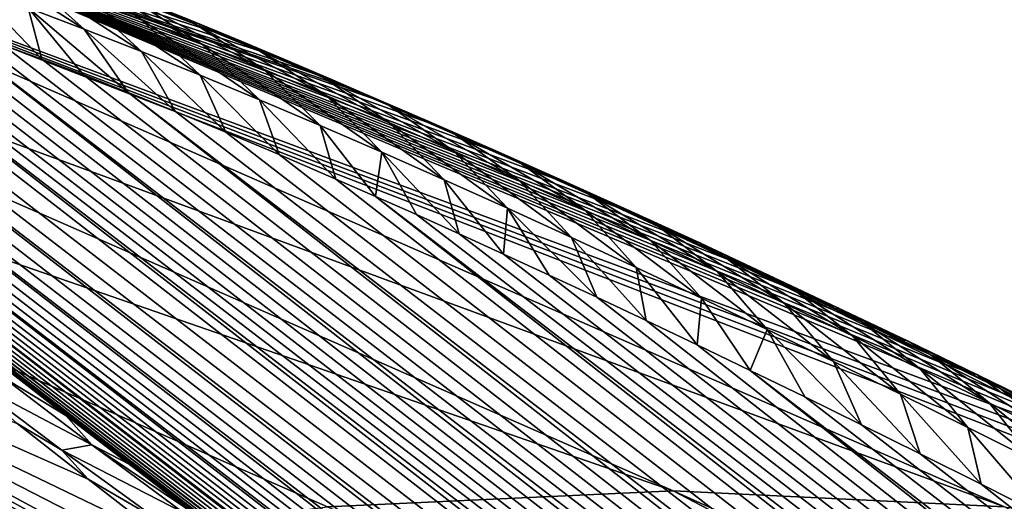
# Model space of a CAD drawing. Header units: metres. Extents: x -82 to 82, y -464 to 32.
# Tile 378 of 409: x 55.4 to 58.64, y -10.08 to -8.5. Entities that reach past the tile are written whole.
import ezdxf

# ---------------------------------------------------------------- set-up
doc = ezdxf.new("R2010")
doc.units = ezdxf.units.M
doc.layers.add('solid_K244121000C07', color=7, linetype='CONTINUOUS')

msp = doc.modelspace()

# ---------------------------------------------------------------- linework, layer by layer
at = {"layer": 'solid_K244121000C07'}
for points in [[(51.516048, -7.959805, 58.886024), (57.548874, -10.05042, 62.168114), (52.653362, -7.903631, 57.693344)], [(58.639946, -10.102683, 60.926472), (53.739307, -7.959805, 56.453724), (52.653362, -7.903631, 57.693344)], [(57.548874, -10.05042, 62.168114), (58.639946, -10.102683, 60.926472), (52.653362, -7.903631, 57.693344)], [(51.516048, -7.959805, 58.886024), (56.410027, -10.102682, 63.366062), (57.548874, -10.05042, 62.168114)], [(51.516048, -7.959805, 58.886024), (55.22226, -10.254774, 64.504471), (56.410027, -10.102682, 63.366062)], [(59.025337, -9.924497, 58.809292), (54.766922, -8.127963, 55.175121), (53.739307, -7.959805, 56.453724)], [(59.233784, -10.0307, 59.082188), (59.025337, -9.924497, 58.809292), (53.739307, -7.959805, 56.453724)], [(59.447601, -10.140692, 59.35947), (59.233784, -10.0307, 59.082188), (53.739307, -7.959805, 56.453724)], [(59.667274, -10.254752, 59.641407), (59.447601, -10.140692, 59.35947), (53.739307, -7.959805, 56.453724)], [(58.639946, -10.102683, 60.926472), (59.667274, -10.254752, 59.641407), (53.739307, -7.959805, 56.453724)], [(55.956547, -8.498446, 54.270325), (55.837166, -8.450044, 54.063099), (54.766922, -8.127963, 55.175121)], [(56.106541, -8.560308, 54.525787), (55.956547, -8.498446, 54.270325), (54.766922, -8.127963, 55.175121)], [(56.263733, -8.626292, 54.787598), (56.106541, -8.560308, 54.525787), (54.766922, -8.127963, 55.175121)], [(56.428295, -8.696541, 55.055847), (56.263733, -8.626292, 54.787598), (54.766922, -8.127963, 55.175121)], [(56.523739, -8.737819, 55.209446), (56.428295, -8.696541, 55.055847), (54.766922, -8.127963, 55.175121)], [(56.599434, -8.770826, 55.330235), (56.523739, -8.737819, 55.209446), (54.766922, -8.127963, 55.175121)], [(56.77779, -8.849478, 55.611065), (56.599434, -8.770826, 55.330235), (54.766922, -8.127963, 55.175121)], [(56.9641, -8.932871, 55.898689), (56.77779, -8.849478, 55.611065), (54.766922, -8.127963, 55.175121)], [(57.158886, -9.021304, 56.193356), (56.9641, -8.932871, 55.898689), (54.766922, -8.127963, 55.175121)], [(57.361172, -9.114491, 56.494629), (57.158886, -9.021304, 56.193356), (54.766922, -8.127963, 55.175121)], [(57.571411, -9.212709, 56.802769), (57.361172, -9.114491, 56.494629), (54.766922, -8.127963, 55.175121)], [(57.734818, -9.289945, 57.038639), (57.571411, -9.212709, 56.802769), (54.766922, -8.127963, 55.175121)], [(57.90353, -9.370454, 57.278801), (57.734818, -9.289945, 57.038639), (54.766922, -8.127963, 55.175121)], [(58.077686, -9.454344, 57.523319), (57.90353, -9.370454, 57.278801), (54.766922, -8.127963, 55.175121)], [(58.256519, -9.541356, 57.771816), (58.077686, -9.454344, 57.523319), (54.766922, -8.127963, 55.175121)], [(58.440285, -9.631646, 58.024429), (58.256519, -9.541356, 57.771816), (54.766922, -8.127963, 55.175121)], [(58.629398, -9.725443, 58.281395), (58.440285, -9.631646, 58.024429), (54.766922, -8.127963, 55.175121)], [(58.824276, -9.82298, 58.542938), (58.629398, -9.725443, 58.281395), (54.766922, -8.127963, 55.175121)], [(59.025337, -9.924497, 58.809292), (58.824276, -9.82298, 58.542938), (54.766922, -8.127963, 55.175121)], [(55.607861, -8.527923, 52.243687), (55.215256, -8.276773, 52.075649), (55.404087, -8.345583, 52.407173)], [(55.607861, -8.527923, 52.243687), (55.423584, -8.458224, 51.917015), (55.215256, -8.276773, 52.075649)], [(64.834976, -25.119036, 80.176231), (43.5858, -8.330283, 60.123425), (43.312481, -8.345377, 60.099106)], [(64.834976, -25.119036, 80.176231), (43.883732, -8.323991, 60.163883), (43.5858, -8.330283, 60.123425)], [(65.316963, -24.712254, 79.868271), (44.20718, -8.327457, 60.221996), (43.883732, -8.323991, 60.163883)], [(64.834976, -25.119036, 80.176231), (65.316963, -24.712254, 79.868271), (43.883732, -8.323991, 60.163883)], [(65.316963, -24.712254, 79.868271), (44.55732, -8.341947, 60.299618), (44.20718, -8.327457, 60.221996)], [(76.403168, -25.493837, 67.28595), (54.213032, -8.344975, 48.179417), (54.261967, -8.330118, 48.449093)], [(76.13765, -25.119228, 67.810715), (54.261967, -8.330118, 48.449093), (54.329098, -8.323992, 48.741829)], [(76.13765, -25.119228, 67.810715), (76.403168, -25.493837, 67.28595), (54.261967, -8.330118, 48.449093)], [(76.13765, -25.119228, 67.810715), (54.329098, -8.323992, 48.741829), (54.416019, -8.327523, 49.058521)], [(76.13765, -25.119228, 67.810715), (54.416019, -8.327523, 49.058521), (54.524895, -8.342188, 49.400177)], [(64.336166, -25.493633, 80.487686), (43.062752, -8.368033, 60.089104), (42.834633, -8.396905, 60.091354)], [(64.834976, -25.119036, 80.176231), (43.312481, -8.345377, 60.099106), (43.062752, -8.368033, 60.089104)], [(64.336166, -25.493633, 80.487686), (64.834976, -25.119036, 80.176231), (43.062752, -8.368033, 60.089104)], [(65.316963, -24.712254, 79.868271), (44.742947, -8.353851, 60.346474), (44.55732, -8.341947, 60.299618)], [(65.316963, -24.712254, 79.868271), (44.935673, -8.368929, 60.398834), (44.742947, -8.353851, 60.346474)], [(65.781586, -24.273102, 79.563919), (45.135643, -8.387292, 60.456886), (44.935673, -8.368929, 60.398834)], [(65.316963, -24.712254, 79.868271), (65.781586, -24.273102, 79.563919), (44.935673, -8.368929, 60.398834)], [(76.403168, -25.493837, 67.28595), (54.162025, -8.396267, 47.703808), (54.180485, -8.367474, 47.931709)], [(76.403168, -25.493837, 67.28595), (54.180485, -8.367474, 47.931709), (54.213032, -8.344975, 48.179417)], [(76.13765, -25.119228, 67.810715), (54.524895, -8.342188, 49.400177), (54.588276, -8.354165, 49.580791)], [(75.8741, -24.712416, 68.31842), (54.588276, -8.354165, 49.580791), (54.657726, -8.369275, 49.767952)], [(75.8741, -24.712416, 68.31842), (76.13765, -25.119228, 67.810715), (54.588276, -8.354165, 49.580791)], [(75.8741, -24.712416, 68.31842), (54.657726, -8.369275, 49.767952), (54.733471, -8.387655, 49.961803)], [(55.796638, -8.601862, 52.566948), (55.404087, -8.345583, 52.407173), (55.597214, -8.418663, 52.734798)], [(55.796638, -8.601862, 52.566948), (55.607861, -8.527923, 52.243687), (55.404087, -8.345583, 52.407173)], [(55.994621, -8.576246, 53.379421), (55.564163, -8.35088, 53.22451), (55.768242, -8.430354, 53.549126)], [(55.994621, -8.576246, 53.379421), (55.794182, -8.495652, 53.058804), (55.564163, -8.35088, 53.22451)], [(64.336166, -25.493633, 80.487686), (42.834633, -8.396905, 60.091354), (42.626247, -8.431354, 60.104568)], [(65.781586, -24.273102, 79.563919), (45.34341, -8.409449, 60.521267), (45.135643, -8.387292, 60.456886)], [(76.670586, -25.836376, 66.744553), (54.15625, -8.430672, 47.49427), (54.162025, -8.396267, 47.703808)], [(76.403168, -25.493837, 67.28595), (76.670586, -25.836376, 66.744553), (54.162025, -8.396267, 47.703808)], [(75.8741, -24.712416, 68.31842), (54.733471, -8.387655, 49.961803), (54.816219, -8.409836, 50.162846)], [(55.244278, -8.39312, 51.586735), (55.468334, -8.627207, 51.525017), (55.339363, -8.579744, 51.278206)], [(55.423584, -8.458224, 51.917015), (55.468334, -8.627207, 51.525017), (55.244278, -8.39312, 51.586735)], [(64.336166, -25.493633, 80.487686), (42.626247, -8.431354, 60.104568), (42.435463, -8.470701, 60.12746)], [(65.781586, -24.273102, 79.563919), (45.558769, -8.435196, 60.591793), (45.34341, -8.409449, 60.521267)], [(65.781586, -24.273102, 79.563919), (45.781994, -8.464779, 60.668797), (45.558769, -8.435196, 60.591793)], [(76.670586, -25.836376, 66.744553), (54.161705, -8.469954, 47.301548), (54.15625, -8.430672, 47.49427)], [(75.8741, -24.712416, 68.31842), (54.816219, -8.409836, 50.162846), (54.905777, -8.435617, 50.370888)], [(55.989452, -8.679687, 52.887005), (55.597214, -8.418663, 52.734798), (55.794182, -8.495652, 53.058804)], [(55.989452, -8.679687, 52.887005), (55.796638, -8.601862, 52.566948), (55.597214, -8.418663, 52.734798)], [(55.975384, -8.513256, 53.87022), (55.721897, -8.404067, 53.859856), (55.837166, -8.450044, 54.063099)], [(55.975384, -8.513256, 53.87022), (55.768242, -8.430354, 53.549126), (55.721897, -8.404067, 53.859856)], [(56.198257, -8.660231, 53.696838), (55.768242, -8.430354, 53.549126), (55.975384, -8.513256, 53.87022)], [(56.198257, -8.660231, 53.696838), (55.994621, -8.576246, 53.379421), (55.768242, -8.430354, 53.549126)], [(65.781586, -24.273102, 79.563919), (46.013653, -8.498717, 60.752934), (45.781994, -8.464779, 60.668797)], [(75.8741, -24.712416, 68.31842), (54.905777, -8.435617, 50.370888), (55.002487, -8.465236, 50.586178)], [(75.8741, -24.712416, 68.31842), (55.002487, -8.465236, 50.586178), (55.107048, -8.499205, 50.809231)], [(55.423584, -8.458224, 51.917015), (55.75219, -8.736552, 52.043327), (55.605705, -8.679299, 51.779881)], [(55.607861, -8.527923, 52.243687), (55.75219, -8.736552, 52.043327), (55.423584, -8.458224, 51.917015)], [(55.423584, -8.458224, 51.917015), (55.605705, -8.679299, 51.779881), (55.468334, -8.627207, 51.525017)], [(55.975384, -8.513256, 53.87022), (55.837166, -8.450044, 54.063099), (55.956547, -8.498446, 54.270325)], [(64.336166, -25.493633, 80.487686), (42.435463, -8.470701, 60.12746), (42.25959, -8.514233, 60.158707)], [(65.781586, -24.273102, 79.563919), (46.253456, -8.536733, 60.843929), (46.013653, -8.498717, 60.752934)], [(76.670586, -25.836376, 66.744553), (54.176975, -8.513537, 47.12299), (54.161705, -8.469954, 47.301548)], [(75.612587, -24.273232, 68.808502), (55.107048, -8.499205, 50.809231), (55.219166, -8.53725, 51.039783)], [(75.612587, -24.273232, 68.808502), (75.8741, -24.712416, 68.31842), (55.107048, -8.499205, 50.809231)], [(56.185909, -8.761093, 53.204033), (55.794182, -8.495652, 53.058804), (55.994621, -8.576246, 53.379421)], [(56.185909, -8.761093, 53.204033), (55.989452, -8.679687, 52.887005), (55.794182, -8.495652, 53.058804)], [(56.185333, -8.59937, 54.188015), (55.956547, -8.498446, 54.270325), (56.106541, -8.560308, 54.525787)], [(56.185333, -8.59937, 54.188015), (55.975384, -8.513256, 53.87022), (55.956547, -8.498446, 54.270325)], [(63.82093, -25.836189, 80.802544), (42.25959, -8.514233, 60.158707), (42.097073, -8.561757, 60.197723)], [(63.82093, -25.836189, 80.802544), (64.336166, -25.493633, 80.487686), (42.25959, -8.514233, 60.158707)], [(76.670586, -25.836376, 66.744553), (54.201305, -8.561231, 46.956917), (54.176975, -8.513537, 47.12299)], [(55.607861, -8.527923, 52.243687), (55.908466, -8.799475, 52.315853), (55.75219, -8.736552, 52.043327)], [(55.796638, -8.601862, 52.566948), (55.908466, -8.799475, 52.315853), (55.607861, -8.527923, 52.243687)], [(56.404827, -8.747392, 54.011234), (55.975384, -8.513256, 53.87022), (56.185333, -8.59937, 54.188015)], [(56.404827, -8.747392, 54.011234), (56.198257, -8.660231, 53.696838), (55.975384, -8.513256, 53.87022)], [(63.82093, -25.836189, 80.802544), (42.097073, -8.561757, 60.197723), (41.946445, -8.613113, 60.24403)], [(66.22818, -23.80135, 79.263321), (46.501831, -8.579205, 60.942272), (46.253456, -8.536733, 60.843929)], [(65.781586, -24.273102, 79.563919), (66.22818, -23.80135, 79.263321), (46.253456, -8.536733, 60.843929)], [(76.939804, -26.146843, 66.186874), (54.234051, -8.612849, 46.801826), (54.201305, -8.561231, 46.956917)], [(76.670586, -25.836376, 66.744553), (76.939804, -26.146843, 66.186874), (54.201305, -8.561231, 46.956917)], [(75.612587, -24.273232, 68.808502), (55.219166, -8.53725, 51.039783), (55.339363, -8.579744, 51.278206)], [(56.397839, -8.688482, 54.50272), (56.106541, -8.560308, 54.525787), (56.263733, -8.626292, 54.787598)], [(56.397839, -8.688482, 54.50272), (56.185333, -8.59937, 54.188015), (56.106541, -8.560308, 54.525787)], [(66.22818, -23.80135, 79.263321), (46.759361, -8.626662, 61.048622), (46.501831, -8.579205, 60.942272)], [(75.612587, -24.273232, 68.808502), (55.339363, -8.579744, 51.278206), (55.468334, -8.627207, 51.525017)], [(56.385727, -8.845868, 53.518177), (55.994621, -8.576246, 53.379421), (56.198257, -8.660231, 53.696838)], [(56.385727, -8.845868, 53.518177), (56.185909, -8.761093, 53.204033), (55.994621, -8.576246, 53.379421)], [(63.82093, -25.836189, 80.802544), (41.946445, -8.613113, 60.24403), (41.805573, -8.668403, 60.29744)], [(66.22818, -23.80135, 79.263321), (47.025688, -8.67877, 61.162643), (46.759361, -8.626662, 61.048622)], [(76.939804, -26.146843, 66.186874), (54.27462, -8.668216, 46.656181), (54.234051, -8.612849, 46.801826)], [(75.612587, -24.273232, 68.808502), (55.468334, -8.627207, 51.525017), (55.605705, -8.679299, 51.779881)], [(55.796638, -8.601862, 52.566948), (56.07412, -8.867698, 52.597095), (55.908466, -8.799475, 52.315853)], [(55.989452, -8.679687, 52.887005), (56.07412, -8.867698, 52.597095), (55.796638, -8.601862, 52.566948)], [(56.614071, -8.837518, 54.322788), (56.185333, -8.59937, 54.188015), (56.397839, -8.688482, 54.50272)], [(56.614071, -8.837518, 54.322788), (56.404827, -8.747392, 54.011234), (56.185333, -8.59937, 54.188015)], [(56.612698, -8.780416, 54.814518), (56.263733, -8.626292, 54.787598), (56.428295, -8.696541, 55.055847)], [(56.612698, -8.780416, 54.814518), (56.397839, -8.688482, 54.50272), (56.263733, -8.626292, 54.787598)], [(56.588634, -8.933799, 53.829582), (56.198257, -8.660231, 53.696838), (56.404827, -8.747392, 54.011234)], [(56.588634, -8.933799, 53.829582), (56.385727, -8.845868, 53.518177), (56.198257, -8.660231, 53.696838)], [(63.82093, -25.836189, 80.802544), (41.805573, -8.668403, 60.29744), (41.67342, -8.727686, 60.35788)], [(66.22818, -23.80135, 79.263321), (47.301388, -8.736048, 61.284985), (47.025688, -8.67877, 61.162643)], [(76.939804, -26.146843, 66.186874), (54.323071, -8.727634, 46.518772), (54.27462, -8.668216, 46.656181)], [(75.612587, -24.273232, 68.808502), (55.605705, -8.679299, 51.779881), (55.75219, -8.736552, 52.043327)], [(55.989452, -8.679687, 52.887005), (56.250057, -8.94191, 52.88773), (56.07412, -8.867698, 52.597095)], [(56.185909, -8.761093, 53.204033), (56.250057, -8.94191, 52.88773), (55.989452, -8.679687, 52.887005)], [(56.825775, -8.930435, 54.631653), (56.397839, -8.688482, 54.50272), (56.612698, -8.780416, 54.814518)], [(56.825775, -8.930435, 54.631653), (56.614071, -8.837518, 54.322788), (56.397839, -8.688482, 54.50272)], [(56.612698, -8.780416, 54.814518), (56.428295, -8.696541, 55.055847), (56.523739, -8.737819, 55.209446)], [(63.82093, -25.836189, 80.802544), (41.67342, -8.727686, 60.35788), (41.549168, -8.791111, 60.425411)], [(66.22818, -23.80135, 79.263321), (47.587025, -8.798993, 61.416267), (47.301388, -8.736048, 61.284985)], [(76.939804, -26.146843, 66.186874), (54.379456, -8.791318, 46.388668), (54.323071, -8.727634, 46.518772)], [(75.353203, -23.801449, 69.280289), (55.75219, -8.736552, 52.043327), (55.908466, -8.799475, 52.315853)], [(75.353203, -23.801449, 69.280289), (75.612587, -24.273232, 68.808502), (55.75219, -8.736552, 52.043327)], [(56.794353, -9.024678, 54.138386), (56.404827, -8.747392, 54.011234), (56.614071, -8.837518, 54.322788)], [(56.794353, -9.024678, 54.138386), (56.588634, -8.933799, 53.829582), (56.404827, -8.747392, 54.011234)], [(56.743259, -8.832385, 55.51746), (56.523739, -8.737819, 55.209446), (56.599434, -8.770826, 55.330235)], [(56.829754, -8.87504, 55.12355), (56.523739, -8.737819, 55.209446), (56.743259, -8.832385, 55.51746)], [(56.829754, -8.87504, 55.12355), (56.612698, -8.780416, 54.814518), (56.523739, -8.737819, 55.209446)], [(63.289597, -26.146694, 81.120674), (41.549168, -8.791111, 60.425411), (41.431942, -8.859061, 60.500416)], [(63.289597, -26.146694, 81.120674), (63.82093, -25.836189, 80.802544), (41.549168, -8.791111, 60.425411)], [(76.939804, -26.146843, 66.186874), (54.443916, -8.859536, 46.264736), (54.379456, -8.791318, 46.388668)], [(56.185909, -8.761093, 53.204033), (56.436882, -9.022566, 53.188206), (56.250057, -8.94191, 52.88773)], [(56.385727, -8.845868, 53.518177), (56.436882, -9.022566, 53.188206), (56.185909, -8.761093, 53.204033)], [(56.743259, -8.832385, 55.51746), (56.599434, -8.770826, 55.330235), (56.77779, -8.849478, 55.611065)], [(57.039776, -9.026014, 54.937946), (56.612698, -8.780416, 54.814518), (56.829754, -8.87504, 55.12355)], [(57.039776, -9.026014, 54.937946), (56.825775, -8.930435, 54.631653), (56.612698, -8.780416, 54.814518)], [(66.656013, -23.296719, 78.966629), (47.882198, -8.867239, 61.556122), (47.587025, -8.798993, 61.416267)], [(66.22818, -23.80135, 79.263321), (66.656013, -23.296719, 78.966629), (47.587025, -8.798993, 61.416267)], [(75.353203, -23.801449, 69.280289), (55.908466, -8.799475, 52.315853), (56.07412, -8.867698, 52.597095)], [(56.385727, -8.845868, 53.518177), (56.567196, -9.079665, 53.393742), (56.436882, -9.022566, 53.188206)], [(56.588634, -8.933799, 53.829582), (56.567196, -9.079665, 53.393742), (56.385727, -8.845868, 53.518177)], [(57.002663, -9.11833, 54.44471), (56.614071, -8.837518, 54.322788), (56.825775, -8.930435, 54.631653)], [(57.002663, -9.11833, 54.44471), (56.794353, -9.024678, 54.138386), (56.614071, -8.837518, 54.322788)], [(56.964039, -8.929166, 55.821747), (56.743259, -8.832385, 55.51746), (56.77779, -8.849478, 55.611065)], [(57.048851, -8.972228, 55.429958), (56.743259, -8.832385, 55.51746), (56.964039, -8.929166, 55.821747)], [(57.048851, -8.972228, 55.429958), (56.829754, -8.87504, 55.12355), (56.743259, -8.832385, 55.51746)], [(56.964039, -8.929166, 55.821747), (56.77779, -8.849478, 55.611065), (56.9641, -8.932871, 55.898689)], [(63.289597, -26.146694, 81.120674), (41.431942, -8.859061, 60.500416), (41.320946, -8.932129, 60.583572)], [(66.656013, -23.296719, 78.966629), (48.187656, -8.941479, 61.705379), (47.882198, -8.867239, 61.556122)], [(77.210693, -26.425142, 65.61322), (54.51704, -8.932835, 46.146378), (54.443916, -8.859536, 46.264736)], [(76.939804, -26.146843, 66.186874), (77.210693, -26.425142, 65.61322), (54.443916, -8.859536, 46.264736)], [(75.353203, -23.801449, 69.280289), (56.07412, -8.867698, 52.597095), (56.250057, -8.94191, 52.88773)], [(57.255913, -9.124127, 55.241791), (56.829754, -8.87504, 55.12355), (57.048851, -8.972228, 55.429958)], [(57.255913, -9.124127, 55.241791), (57.039776, -9.026014, 54.937946), (56.829754, -8.87504, 55.12355)], [(63.289597, -26.146694, 81.120674), (41.320946, -8.932129, 60.583572), (41.215778, -9.01079, 60.675488)], [(66.656013, -23.296719, 78.966629), (48.503895, -9.022168, 61.864613), (48.187656, -8.941479, 61.705379)], [(77.210693, -26.425142, 65.61322), (54.599453, -9.011741, 46.033154), (54.51704, -8.932835, 46.146378)], [(75.353203, -23.801449, 69.280289), (56.250057, -8.94191, 52.88773), (56.436882, -9.022566, 53.188206)], [(56.588634, -8.933799, 53.829582), (56.702488, -9.139715, 53.603729), (56.567196, -9.079665, 53.393742)], [(56.588634, -8.933799, 53.829582), (56.843124, -9.203009, 53.818439), (56.702488, -9.139715, 53.603729)], [(56.794353, -9.024678, 54.138386), (56.843124, -9.203009, 53.818439), (56.588634, -8.933799, 53.829582)], [(57.21339, -9.214625, 54.748661), (56.825775, -8.930435, 54.631653), (57.039776, -9.026014, 54.937946)], [(57.21339, -9.214625, 54.748661), (57.002663, -9.11833, 54.44471), (56.825775, -8.930435, 54.631653)], [(57.186504, -9.02828, 56.123535), (56.964039, -8.929166, 55.821747), (56.9641, -8.932871, 55.898689)], [(57.269836, -9.071849, 55.733875), (56.964039, -8.929166, 55.821747), (57.186504, -9.02828, 56.123535)], [(57.269836, -9.071849, 55.733875), (57.048851, -8.972228, 55.429958), (56.964039, -8.929166, 55.821747)], [(57.186504, -9.02828, 56.123535), (56.9641, -8.932871, 55.898689), (57.158886, -9.021304, 56.193356)], [(57.47403, -9.224647, 55.543304), (57.048851, -8.972228, 55.429958), (57.269836, -9.071849, 55.733875)], [(57.47403, -9.224647, 55.543304), (57.255913, -9.124127, 55.241791), (57.048851, -8.972228, 55.429958)], [(63.289597, -26.146694, 81.120674), (41.215778, -9.01079, 60.675488), (41.116058, -9.095607, 60.776924)], [(77.210693, -26.425142, 65.61322), (54.692047, -9.09697, 45.924561), (54.599453, -9.011741, 46.033154)], [(66.656013, -23.296719, 78.966629), (48.720448, -9.079293, 61.976044), (48.503895, -9.022168, 61.864613)], [(75.353203, -23.801449, 69.280289), (56.436882, -9.022566, 53.188206), (56.567196, -9.079665, 53.393742)], [(56.794353, -9.024678, 54.138386), (56.989227, -9.269633, 54.037956), (56.843124, -9.203009, 53.818439)], [(57.002663, -9.11833, 54.44471), (56.989227, -9.269633, 54.037956), (56.794353, -9.024678, 54.138386)], [(57.426369, -9.313436, 55.050331), (57.039776, -9.026014, 54.937946), (57.255913, -9.124127, 55.241791)], [(57.426369, -9.313436, 55.050331), (57.21339, -9.214625, 54.748661), (57.039776, -9.026014, 54.937946)], [(57.410553, -9.129637, 56.422947), (57.158886, -9.021304, 56.193356), (57.361172, -9.114491, 56.494629)], [(57.410553, -9.129637, 56.422947), (57.186504, -9.02828, 56.123535), (57.158886, -9.021304, 56.193356)], [(57.492569, -9.173783, 56.035427), (57.186504, -9.02828, 56.123535), (57.410553, -9.129637, 56.422947)], [(57.492569, -9.173783, 56.035427), (57.269836, -9.071849, 55.733875), (57.186504, -9.02828, 56.123535)], [(66.656013, -23.296719, 78.966629), (48.941875, -9.139371, 62.092041), (48.720448, -9.079293, 61.976044)], [(75.096031, -23.296789, 69.733025), (56.567196, -9.079665, 53.393742), (56.702488, -9.139715, 53.603729)], [(75.096031, -23.296789, 69.733025), (75.353203, -23.801449, 69.280289), (56.567196, -9.079665, 53.393742)], [(57.693977, -9.327453, 55.842598), (57.269836, -9.071849, 55.733875), (57.492569, -9.173783, 56.035427)], [(57.693977, -9.327453, 55.842598), (57.47403, -9.224647, 55.543304), (57.269836, -9.071849, 55.733875)], [(62.742474, -26.425037, 81.441925), (41.116058, -9.095607, 60.776924), (41.021797, -9.187693, 60.889343)], [(62.742474, -26.425037, 81.441925), (63.289597, -26.146694, 81.120674), (41.116058, -9.095607, 60.776924)], [(77.210693, -26.425142, 65.61322), (54.796299, -9.189651, 45.820164), (54.692047, -9.09697, 45.924561)], [(57.636086, -9.233156, 56.72007), (57.361172, -9.114491, 56.494629), (57.571411, -9.212709, 56.802769)], [(57.636086, -9.233156, 56.72007), (57.410553, -9.129637, 56.422947), (57.361172, -9.114491, 56.494629)], [(67.064224, -22.758879, 78.674011), (49.168491, -9.202697, 62.21294), (48.941875, -9.139371, 62.092041)], [(66.656013, -23.296719, 78.966629), (67.064224, -22.758879, 78.674011), (48.941875, -9.139371, 62.092041)], [(57.031422, -11.069653, 44.270977), (54.125645, -10.020713, 42.51823), (53.651398, -9.139195, 43.846298)], [(56.840469, -10.930325, 44.293259), (57.031422, -11.069653, 44.270977), (53.651398, -9.139195, 43.846298)], [(56.659233, -10.797093, 44.319824), (56.840469, -10.930325, 44.293259), (53.651398, -9.139195, 43.846298)], [(56.486591, -10.669511, 44.349789), (56.659233, -10.797093, 44.319824), (53.651398, -9.139195, 43.846298)], [(56.168026, -10.431096, 44.420677), (56.486591, -10.669511, 44.349789), (53.651398, -9.139195, 43.846298)], [(55.880459, -10.212654, 44.503254), (56.168026, -10.431096, 44.420677), (53.651398, -9.139195, 43.846298)], [(55.620827, -10.012151, 44.5961), (55.880459, -10.212654, 44.503254), (53.651398, -9.139195, 43.846298)], [(55.386482, -9.827834, 44.698006), (55.620827, -10.012151, 44.5961), (53.651398, -9.139195, 43.846298)], [(75.096031, -23.296789, 69.733025), (56.702488, -9.139715, 53.603729), (56.843124, -9.203009, 53.818439)], [(57.002663, -9.11833, 54.44471), (57.140388, -9.339242, 54.261959), (56.989227, -9.269633, 54.037956)], [(57.002663, -9.11833, 54.44471), (57.29697, -9.412127, 54.490711), (57.140388, -9.339242, 54.261959)], [(57.21339, -9.214625, 54.748661), (57.29697, -9.412127, 54.490711), (57.002663, -9.11833, 54.44471)], [(57.641426, -9.414635, 55.349827), (57.255913, -9.124127, 55.241791), (57.47403, -9.224647, 55.543304)], [(57.641426, -9.414635, 55.349827), (57.426369, -9.313436, 55.050331), (57.255913, -9.124127, 55.241791)], [(57.716949, -9.277946, 56.334713), (57.410553, -9.129637, 56.422947), (57.636086, -9.233156, 56.72007)], [(57.716949, -9.277946, 56.334713), (57.492569, -9.173783, 56.035427), (57.410553, -9.129637, 56.422947)], [(57.915649, -9.432462, 56.139751), (57.492569, -9.173783, 56.035427), (57.716949, -9.277946, 56.334713)], [(57.915649, -9.432462, 56.139751), (57.693977, -9.327453, 55.842598), (57.492569, -9.173783, 56.035427)], [(62.742474, -26.425037, 81.441925), (41.021797, -9.187693, 60.889343), (40.933014, -9.288031, 61.014137)], [(67.064224, -22.758879, 78.674011), (49.400383, -9.26936, 62.338863), (49.168491, -9.202697, 62.21294)], [(77.483116, -26.671078, 65.023827), (54.913425, -9.290615, 45.720108), (54.796299, -9.189651, 45.820164)], [(77.210693, -26.425142, 65.61322), (77.483116, -26.671078, 65.023827), (54.796299, -9.189651, 45.820164)], [(75.096031, -23.296789, 69.733025), (56.843124, -9.203009, 53.818439), (56.989227, -9.269633, 54.037956)], [(57.636086, -9.233156, 56.72007), (57.571411, -9.212709, 56.802769), (57.734818, -9.289945, 57.038639)], [(57.21339, -9.214625, 54.748661), (57.459396, -9.488634, 54.72451), (57.29697, -9.412127, 54.490711)], [(57.426369, -9.313436, 55.050331), (57.459396, -9.488634, 54.72451), (57.21339, -9.214625, 54.748661)], [(57.858418, -9.518105, 55.647232), (57.47403, -9.224647, 55.543304), (57.693977, -9.327453, 55.842598)], [(57.858418, -9.518105, 55.647232), (57.641426, -9.414635, 55.349827), (57.47403, -9.224647, 55.543304)], [(57.863014, -9.338762, 57.015011), (57.636086, -9.233156, 56.72007), (57.734818, -9.289945, 57.038639)], [(57.942883, -9.384259, 56.631828), (57.636086, -9.233156, 56.72007), (57.863014, -9.338762, 57.015011)], [(57.942883, -9.384259, 56.631828), (57.716949, -9.277946, 56.334713), (57.636086, -9.233156, 56.72007)], [(67.064224, -22.758879, 78.674011), (49.637199, -9.339012, 62.469425), (49.400383, -9.26936, 62.338863)], [(75.096031, -23.296789, 69.733025), (56.989227, -9.269633, 54.037956), (57.140388, -9.339242, 54.261959)], [(58.138943, -9.539594, 56.434849), (57.716949, -9.277946, 56.334713), (57.942883, -9.384259, 56.631828)], [(58.138943, -9.539594, 56.434849), (57.915649, -9.432462, 56.139751), (57.716949, -9.277946, 56.334713)], [(62.742474, -26.425037, 81.441925), (40.933014, -9.288031, 61.014137), (40.84972, -9.397694, 61.152859)], [(77.483116, -26.671078, 65.023827), (55.044762, -9.400739, 45.62463), (54.913425, -9.290615, 45.720108)], [(57.863014, -9.338762, 57.015011), (57.734818, -9.289945, 57.038639), (57.90353, -9.370454, 57.278801)], [(67.064224, -22.758879, 78.674011), (49.879227, -9.411945, 62.604965), (49.637199, -9.339012, 62.469425)], [(75.096031, -23.296789, 69.733025), (57.140388, -9.339242, 54.261959), (57.29697, -9.412127, 54.490711)], [(57.426369, -9.313436, 55.050331), (57.628017, -9.569051, 54.963619), (57.459396, -9.488634, 54.72451)], [(57.641426, -9.414635, 55.349827), (57.628017, -9.569051, 54.963619), (57.426369, -9.313436, 55.050331)], [(58.077225, -9.623758, 55.942627), (57.693977, -9.327453, 55.842598), (57.915649, -9.432462, 56.139751)], [(58.077225, -9.623758, 55.942627), (57.858418, -9.518105, 55.647232), (57.693977, -9.327453, 55.842598)], [(58.091255, -9.446374, 57.307865), (57.863014, -9.338762, 57.015011), (57.90353, -9.370454, 57.278801)], [(58.170261, -9.492641, 56.926853), (57.863014, -9.338762, 57.015011), (58.091255, -9.446374, 57.307865)], [(58.170261, -9.492641, 56.926853), (57.942883, -9.384259, 56.631828), (57.863014, -9.338762, 57.015011)], [(58.091255, -9.446374, 57.307865), (57.90353, -9.370454, 57.278801), (58.077686, -9.454344, 57.523319)], [(62.742474, -26.425037, 81.441925), (40.84972, -9.397694, 61.152859), (40.772804, -9.518192, 61.307667)], [(77.483116, -26.671078, 65.023827), (55.193008, -9.521934, 45.534088), (55.044762, -9.400739, 45.62463)], [(58.363762, -9.64877, 56.72797), (57.942883, -9.384259, 56.631828), (58.170261, -9.492641, 56.926853)], [(58.363762, -9.64877, 56.72797), (58.138943, -9.539594, 56.434849), (57.942883, -9.384259, 56.631828)], [(67.064224, -22.758879, 78.674011), (50.126812, -9.488504, 62.745876), (49.879227, -9.411945, 62.604965)], [(75.096031, -23.296789, 69.733025), (57.29697, -9.412127, 54.490711), (57.459396, -9.488634, 54.72451)], [(57.641426, -9.414635, 55.349827), (57.802345, -9.652953, 55.207668), (57.628017, -9.569051, 54.963619)], [(57.858418, -9.518105, 55.647232), (57.802345, -9.652953, 55.207668), (57.641426, -9.414635, 55.349827)], [(58.297737, -9.731519, 56.236076), (57.915649, -9.432462, 56.139751), (58.138943, -9.539594, 56.434849)], [(58.297737, -9.731519, 56.236076), (58.077225, -9.623758, 55.942627), (57.915649, -9.432462, 56.139751)], [(58.320717, -9.555919, 57.598721), (58.091255, -9.446374, 57.307865), (58.077686, -9.454344, 57.523319)], [(58.320717, -9.555919, 57.598721), (58.077686, -9.454344, 57.523319), (58.256519, -9.541356, 57.771816)], [(58.398998, -9.603012, 57.219887), (58.091255, -9.446374, 57.307865), (58.320717, -9.555919, 57.598721)], [(58.398998, -9.603012, 57.219887), (58.170261, -9.492641, 56.926853), (58.091255, -9.446374, 57.307865)], [(67.064224, -22.758879, 78.674011), (50.380241, -9.568975, 62.89249), (50.126812, -9.488504, 62.745876)], [(75.096031, -23.296789, 69.733025), (57.459396, -9.488634, 54.72451), (57.628017, -9.569051, 54.963619)], [(58.589996, -9.759911, 57.019192), (58.170261, -9.492641, 56.926853), (58.398998, -9.603012, 57.219887)], [(58.589996, -9.759911, 57.019192), (58.363762, -9.64877, 56.72797), (58.170261, -9.492641, 56.926853)], [(62.179813, -26.671011, 81.766106), (40.772804, -9.518192, 61.307667), (40.703236, -9.650862, 61.480553)], [(62.179813, -26.671011, 81.766106), (62.742474, -26.425037, 81.441925), (40.772804, -9.518192, 61.307667)], [(77.483116, -26.671078, 65.023827), (55.360023, -9.655359, 45.449291), (55.193008, -9.521934, 45.534088)], [(57.858418, -9.518105, 55.647232), (57.982578, -9.740501, 55.456787), (57.802345, -9.652953, 55.207668)], [(57.858418, -9.518105, 55.647232), (58.169205, -9.832108, 55.711315), (57.982578, -9.740501, 55.456787)], [(58.077225, -9.623758, 55.942627), (58.169205, -9.832108, 55.711315), (57.858418, -9.518105, 55.647232)], [(67.064224, -22.758879, 78.674011), (50.639103, -9.652934, 63.044346), (50.380241, -9.568975, 62.89249)], [(75.096031, -23.296789, 69.733025), (57.628017, -9.569051, 54.963619), (57.802345, -9.652953, 55.207668)], [(58.519855, -9.841305, 56.527649), (58.138943, -9.539594, 56.434849), (58.363762, -9.64877, 56.72797)], [(58.519855, -9.841305, 56.527649), (58.297737, -9.731519, 56.236076), (58.138943, -9.539594, 56.434849)], [(58.551334, -9.66734, 57.887653), (58.256519, -9.541356, 57.771816), (58.440285, -9.631646, 58.024429)], [(58.551334, -9.66734, 57.887653), (58.320717, -9.555919, 57.598721), (58.256519, -9.541356, 57.771816)], [(58.629009, -9.715302, 57.511002), (58.320717, -9.555919, 57.598721), (58.551334, -9.66734, 57.887653)], [(58.629009, -9.715302, 57.511002), (58.398998, -9.603012, 57.219887), (58.320717, -9.555919, 57.598721)], [(58.817566, -9.872946, 57.308582), (58.398998, -9.603012, 57.219887), (58.629009, -9.715302, 57.511002)], [(58.817566, -9.872946, 57.308582), (58.589996, -9.759911, 57.019192), (58.398998, -9.603012, 57.219887)], [(58.077225, -9.623758, 55.942627), (58.362705, -9.928183, 55.971596), (58.169205, -9.832108, 55.711315)], [(58.297737, -9.731519, 56.236076), (58.362705, -9.928183, 55.971596), (58.077225, -9.623758, 55.942627)], [(58.551334, -9.66734, 57.887653), (58.440285, -9.631646, 58.024429), (58.629398, -9.725443, 58.281395)], [(62.179813, -26.671011, 81.766106), (40.703236, -9.650862, 61.480553), (40.641975, -9.796873, 61.673374)], [(67.064224, -22.758879, 78.674011), (50.903542, -9.740541, 63.20163), (50.639103, -9.652934, 63.044346)], [(55.339821, -9.675339, 45.11586), (55.360023, -9.655359, 45.449291), (55.547565, -9.802043, 45.371063)], [(77.756912, -26.884346, 64.418915), (55.547565, -9.802043, 45.371063), (55.360023, -9.655359, 45.449291)], [(77.483116, -26.671078, 65.023827), (77.756912, -26.884346, 64.418915), (55.360023, -9.655359, 45.449291)], [(74.841156, -22.758923, 70.16584), (57.802345, -9.652953, 55.207668), (57.982578, -9.740501, 55.456787)], [(74.841156, -22.758923, 70.16584), (75.096031, -23.296789, 69.733025), (57.802345, -9.652953, 55.207668)], [(58.743473, -9.953037, 56.817417), (58.363762, -9.64877, 56.72797), (58.589996, -9.759911, 57.019192)], [(58.743473, -9.953037, 56.817417), (58.519855, -9.841305, 56.527649), (58.363762, -9.64877, 56.72797)], [(58.783047, -9.780589, 58.174725), (58.551334, -9.66734, 57.887653), (58.629398, -9.725443, 58.281395)], [(58.860222, -9.829459, 57.800262), (58.551334, -9.66734, 57.887653), (58.783047, -9.780589, 58.174725)], [(58.860222, -9.829459, 57.800262), (58.629009, -9.715302, 57.511002), (58.551334, -9.66734, 57.887653)], [(55.339821, -9.675339, 45.11586), (55.633232, -9.898226, 45.00919), (55.220924, -9.681033, 44.820248)], [(55.534653, -9.91568, 44.706696), (55.386482, -9.827834, 44.698006), (55.220924, -9.681033, 44.820248)], [(55.633232, -9.898226, 45.00919), (55.534653, -9.91568, 44.706696), (55.220924, -9.681033, 44.820248)], [(55.339821, -9.675339, 45.11586), (55.547565, -9.802043, 45.371063), (55.633232, -9.898226, 45.00919)], [(58.297737, -9.731519, 56.236076), (58.562828, -10.028497, 56.237453), (58.362705, -9.928183, 55.971596)], [(58.519855, -9.841305, 56.527649), (58.562828, -10.028497, 56.237453), (58.297737, -9.731519, 56.236076)], [(59.046402, -9.987825, 57.596203), (58.629009, -9.715302, 57.511002), (58.860222, -9.829459, 57.800262)], [(59.046402, -9.987825, 57.596203), (58.817566, -9.872946, 57.308582), (58.629009, -9.715302, 57.511002)], [(58.783047, -9.780589, 58.174725), (58.629398, -9.725443, 58.281395), (58.824276, -9.82298, 58.542938)], [(67.451843, -22.18738, 78.385559), (51.173943, -9.83221, 63.364796), (50.903542, -9.740541, 63.20163)], [(67.064224, -22.758879, 78.674011), (67.451843, -22.18738, 78.385559), (50.903542, -9.740541, 63.20163)], [(74.841156, -22.758923, 70.16584), (57.982578, -9.740501, 55.456787), (58.169205, -9.832108, 55.711315)], [(58.968491, -10.066648, 57.105438), (58.589996, -9.759911, 57.019192), (58.817566, -9.872946, 57.308582)], [(58.968491, -10.066648, 57.105438), (58.743473, -9.953037, 56.817417), (58.589996, -9.759911, 57.019192)], [(62.179813, -26.671011, 81.766106), (40.641975, -9.796873, 61.673374), (40.590816, -9.957867, 61.888592)], [(55.534653, -9.91568, 44.706696), (55.620827, -10.012151, 44.5961), (55.386482, -9.827834, 44.698006)], [(77.756912, -26.884346, 64.418915), (55.757893, -9.963367, 45.301208), (55.547565, -9.802043, 45.371063)], [(55.633232, -9.898226, 45.00919), (55.547565, -9.802043, 45.371063), (55.757893, -9.963367, 45.301208)], [(67.451843, -22.18738, 78.385559), (51.450687, -9.928348, 63.534302), (51.173943, -9.83221, 63.364796)], [(74.841156, -22.758923, 70.16584), (58.169205, -9.832108, 55.711315), (58.362705, -9.928183, 55.971596)], [(58.519855, -9.841305, 56.527649), (58.769379, -10.132874, 56.508728), (58.562828, -10.028497, 56.237453)], [(58.743473, -9.953037, 56.817417), (58.769379, -10.132874, 56.508728), (58.519855, -9.841305, 56.527649)], [(55.633232, -9.898226, 45.00919), (55.934105, -10.121366, 44.930069), (55.534653, -9.91568, 44.706696)], [(55.853554, -10.14845, 44.623047), (55.620827, -10.012151, 44.5961), (55.534653, -9.91568, 44.706696)], [(55.934105, -10.121366, 44.930069), (55.853554, -10.14845, 44.623047), (55.534653, -9.91568, 44.706696)], [(55.633232, -9.898226, 45.00919), (55.757893, -9.963367, 45.301208), (55.992573, -10.140172, 45.241344)], [(55.633232, -9.898226, 45.00919), (55.992573, -10.140172, 45.241344), (55.934105, -10.121366, 44.930069)], [(61.601822, -26.88431, 82.093048), (40.590816, -9.957867, 61.888592), (40.551723, -10.134602, 62.127518)], [(61.601822, -26.88431, 82.093048), (62.179813, -26.671011, 81.766106), (40.590816, -9.957867, 61.888592)], [(67.451843, -22.18738, 78.385559), (51.733582, -10.028728, 63.709904), (51.450687, -9.928348, 63.534302)], [(74.841156, -22.758923, 70.16584), (58.362705, -9.928183, 55.971596), (58.562828, -10.028497, 56.237453)], [(77.756912, -26.884346, 64.418915), (55.992573, -10.140172, 45.241344), (55.757893, -9.963367, 45.301208)], [(60.204308, -13.290064, 44.470577), (54.489975, -10.997768, 41.22271), (54.125645, -10.020713, 42.51823)], [(59.892082, -13.077138, 44.41515), (60.204308, -13.290064, 44.470577), (54.125645, -10.020713, 42.51823)], [(59.566494, -12.853857, 44.364548), (59.892082, -13.077138, 44.41515), (54.125645, -10.020713, 42.51823)], [(59.25523, -12.639555, 44.322746), (59.566494, -12.853857, 44.364548), (54.125645, -10.020713, 42.51823)], [(58.957752, -12.43391, 44.289162), (59.25523, -12.639555, 44.322746), (54.125645, -10.020713, 42.51823)], [(58.674511, -12.236838, 44.264156), (58.957752, -12.43391, 44.289162), (54.125645, -10.020713, 42.51823)], [(58.403957, -12.047799, 44.246243), (58.674511, -12.236838, 44.264156), (54.125645, -10.020713, 42.51823)], [(58.146015, -11.866599, 44.235317), (58.403957, -12.047799, 44.246243), (54.125645, -10.020713, 42.51823)], [(57.900723, -11.693084, 44.231369), (58.146015, -11.866599, 44.235317), (54.125645, -10.020713, 42.51823)], [(57.743401, -11.58137, 44.231922), (57.900723, -11.693084, 44.231369), (54.125645, -10.020713, 42.51823)], [(57.666664, -11.526795, 44.233025), (57.743401, -11.58137, 44.231922), (54.125645, -10.020713, 42.51823)], [(57.444168, -11.367671, 44.24052), (57.666664, -11.526795, 44.233025), (54.125645, -10.020713, 42.51823)], [(57.232841, -11.215444, 44.253544), (57.444168, -11.367671, 44.24052), (54.125645, -10.020713, 42.51823)], [(57.031422, -11.069653, 44.270977), (57.232841, -11.215444, 44.253544), (54.125645, -10.020713, 42.51823)], [(55.853554, -10.14845, 44.623047), (55.880459, -10.212654, 44.503254), (55.620827, -10.012151, 44.5961)], [(67.451843, -22.18738, 78.385559), (52.022446, -10.133173, 63.891426), (51.733582, -10.028728, 63.709904)], [(56.410027, -10.102682, 63.366062), (62.348434, -12.563618, 66.555176), (57.548874, -10.05042, 62.168114)], [(63.174686, -12.591576, 65.625572), (58.639946, -10.102683, 60.926472), (57.548874, -10.05042, 62.168114)], [(62.348434, -12.563618, 66.555176), (63.174686, -12.591576, 65.625572), (57.548874, -10.05042, 62.168114)], [(74.841156, -22.758923, 70.16584), (58.562828, -10.028497, 56.237453), (58.769379, -10.132874, 56.508728)]]:
    msp.add_3dface(points, dxfattribs=at)

doc.saveas('drawing.dxf')
